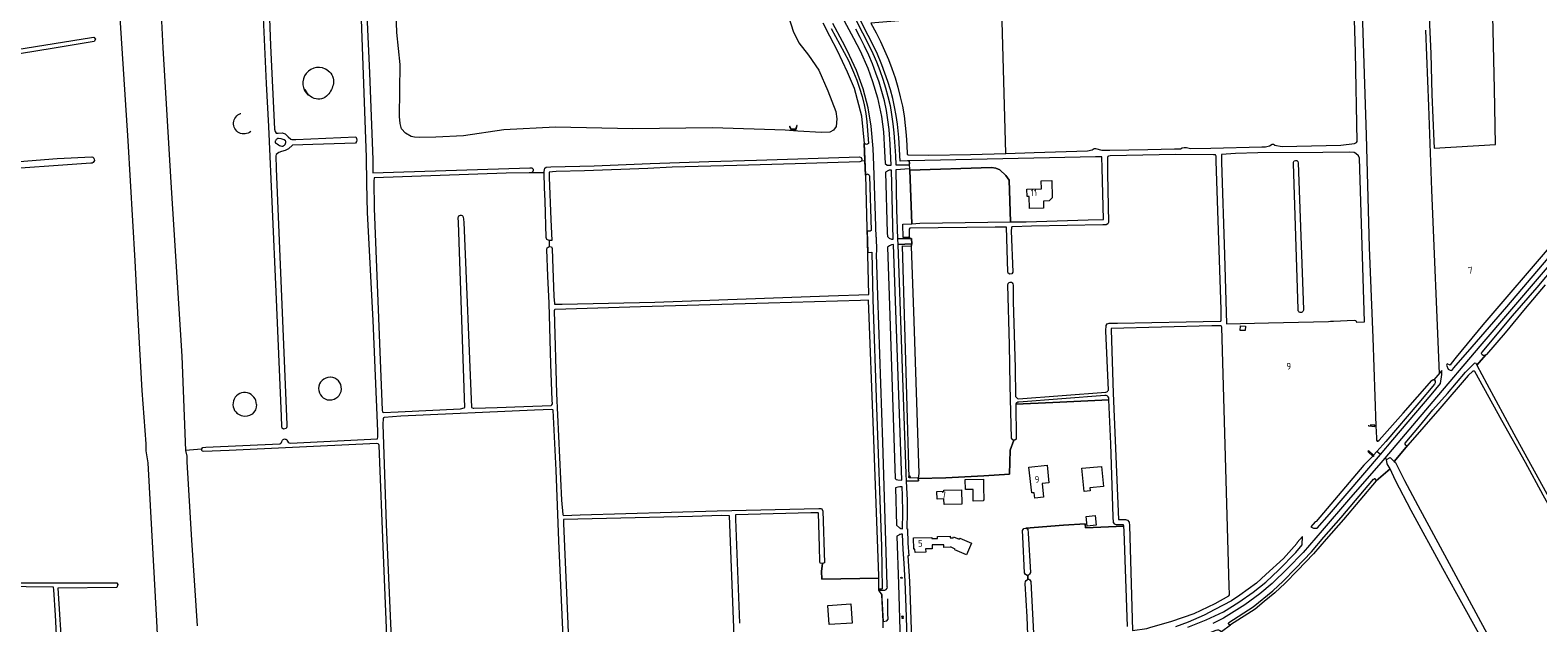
# Model space of a CAD drawing. Header units: metres. Extents: x 209813 to 223847, y 571801 to 587119.
# Tile 576 of 656: x 217179 to 218071, y 579156 to 579507. Entities that reach past the tile are written whole.
import ezdxf
from ezdxf.enums import TextEntityAlignment as Align

# ---------------------------------------------------------------- set-up
doc = ezdxf.new("R2010")
doc.units = ezdxf.units.M
for name, color, linetype, lineweight in [('B-RO-GR-GRAS-GV', 8, 'Continuous', 0), ('B-RO-KL-WATER_BRANDLEIDING_PUT-S', 8, 'Continuous', 0), ('B-RO-KL-WATER_PUT-S', 8, 'Continuous', 0), ('B-RO-KW-KUNSTWERK_STUW-GV', 8, 'Continuous', 0), ('B-RO-OG-BEBOUWING-T18', 8, 'Continuous', 0), ('B-RO-OG-TERREIN_ERF-GV', 8, 'Continuous', 0), ('B-RO-OG-WEG-GV', 8, 'Continuous', 0), ('B-RO-RI-TERREINKAST-S', 8, 'Continuous', 0), ('B-RO-VH-VERHARDING_GRASBETONSTEEN-GV', 8, 'Continuous', 0)]:
    doc.layers.add(name, color=color, linetype=linetype, lineweight=lineweight)
doc.styles.add('NLCS-ISO', font='txt')
doc.styles.add('NLCS-ISO-M200-T18', font='txt', dxfattribs={"height": 0.36})

# ---------------------------------------------------------------- blocks, each defined once
blk = doc.blocks.new('SRI-TERREINKAST-SO')
at = {"color": 0, "linetype": 'ByBlock', "lineweight": 18}
for points in [[(-2, 2), (2, 2), (2, 1.68), (-2, 1.68)], [(-2, 1.52), (2, 1.52), (2, -2), (-2, -2)]]:
    blk.add_lwpolyline(points, close=True, dxfattribs=at)
at = {"color": 0, "linetype": 'ByBlock', "lineweight": 18, "style": 'NLCS-ISO'}
blk.add_text('rio', height=1.5, dxfattribs=at).set_placement((0, 0), align=Align.MIDDLE_CENTER)
blk = doc.blocks.new('SKL-WATER_WATERLEIDINGPUT-SO')
at = {"color": 0, "linetype": 'ByBlock', "lineweight": 18}
blk.add_ellipse((0, 0), major_axis=(2.5, 0), ratio=0.54, dxfattribs=at)
at = {"color": 0, "linetype": 'ByBlock', "lineweight": 18, "style": 'NLCS-ISO'}
blk.add_text('wl', height=1.5, dxfattribs=at).set_placement((0, 0), align=Align.MIDDLE_CENTER)
blk = doc.blocks.new('SKL-WATER_BRANDKRAAN_BRANDPUT-SO')
at = {"color": 0, "linetype": 'ByBlock', "lineweight": 18}
blk.add_ellipse((0, 0), major_axis=(2.5, 0), ratio=0.54, dxfattribs=at)
at = {"color": 0, "linetype": 'ByBlock', "lineweight": 18, "style": 'NLCS-ISO'}
blk.add_text('bk', height=1.5, dxfattribs=at).set_placement((0.2, 0), align=Align.MIDDLE_CENTER)

msp = doc.modelspace()

# ---------------------------------------------------------------- linework, layer by layer
at = {"layer": 'B-RO-GR-GRAS-GV', "flags": 128}
for points in [[(218045.951, 579439.445), (218045.328, 579472.417), (218043.73, 579541.67), (218042.596, 579583.362), (218041.739, 579618.522), (218041.715, 579635.57), (218041.629, 579637.554), (218006.157, 579636.517), (218005.851, 579636.482), (218004.317, 579636.002), (218003.668, 579635.69), (218003.561, 579635.4), (218003.968, 579626.041), (218004.634, 579601.246), (218004.829, 579581.624), (218005.627, 579550.003), (218006.258, 579523.034), (218007.64, 579493.304), (218008.307, 579468.968), (218009.523, 579441.432), (218009.664, 579437.31)], [(217697.986, 579433.783), (217698.6, 579433.411), (217710.765, 579433.265), (217735.465, 579433.518), (217756.271, 579434.165), (217754.045, 579519.461), (217714.469, 579514.476), (217676.566, 579511.326), (217679.613, 579505.508), (217682.198, 579500.337), (217684.646, 579495.098), (217686.92, 579489.783), (217688.984, 579484.384), (217690.823, 579478.904), (217692.452, 579473.355), (217693.889, 579467.75), (217695.132, 579462.1), (217696.141, 579456.409), (217696.882, 579450.683), (217697.388, 579444.928), (217697.735, 579439.155)], [(217324.352, 579441.735), (217324.247, 579441.506), (217324.232, 579440.851), (217324.295, 579440.476), (217324.542, 579440.309), (217324.837, 579440.189), (217325.315, 579439.917), (217326.17, 579439.258), (217326.785, 579438.872), (217327.323, 579438.626), (217328.094, 579438.45), (217328.865, 579438.543), (217329.421, 579438.788), (217329.767, 579439.082), (217330.07, 579439.472), (217330.345, 579439.995), (217330.526, 579440.605), (217330.562, 579440.982), (217330.494, 579441.313), (217330.275, 579441.612), (217329.48, 579442.229), (217327.693, 579442.851), (217326.136, 579443.1), (217325.553, 579442.979), (217325.201, 579442.727), (217324.909, 579442.429)], [(217672.959, 579429.718), (217670.874, 579429.687), (217670.043, 579429.296), (217631.713, 579428.025), (217597.31, 579427.127), (217559.096, 579425.991), (217544.651, 579425.248), (217507.072, 579423.989), (217490.313, 579423.454), (217488.146, 579423.364), (217486.24, 579423.097), (217486.224, 579419.977), (217487.283, 579395.117), (217487.788, 579382.609), (217486.288, 579382.609), (217486.192, 579379.2), (217487.55, 579378.886), (217488.036, 579377.968), (217488.324, 579371.911), (217488.997, 579349.473), (217489.396, 579345.417), (217489.493, 579344.966), (217493.937, 579344.953), (217548.692, 579346.26), (217651.538, 579350.005), (217675.3, 579350.632), (217673.438, 579421.261), (217673.238, 579421.258)], [(217947.117, 579334.655), (217948.355, 579334.887), (217950.073, 579334.932), (217962.258, 579335.455), (217963.236, 579335.374), (217963.725, 579334.397), (217968.353, 579334.529), (217965.449, 579431.364), (217964.84, 579432.694), (217963.383, 579434.088), (217962.298, 579434.697), (217959.271, 579435.01), (217943.825, 579434.682), (217905.306, 579434.563), (217892.147, 579434.162), (217883.939, 579433.539), (217883.939, 579429.089), (217885.55, 579374.216), (217886.811, 579333.384), (217911.741, 579334.008)], [(217699.579, 579424.264), (217700.711, 579392.54), (217705.486, 579393.021), (217759.017, 579393.627), (217758.296, 579418.395), (217756.318, 579421.065), (217752.759, 579424.509), (217750.481, 579425.517), (217747.892, 579425.843)], [(217494.351, 579220.62), (217494.548, 579220.086), (217494.765, 579219.954), (217504.534, 579220.301), (217585.643, 579222.775), (217645.813, 579224.122), (217647.355, 579224.012), (217648.101, 579222.654), (217649.114, 579192.04), (217647.815, 579191.483), (217647.347, 579187.057), (217647.433, 579182.207), (217681.154, 579182.835), (217681.146, 579184.188), (217678.116, 579270.104), (217675.065, 579347.451), (217670.41, 579347.198), (217615.973, 579345.598), (217540.357, 579343.438), (217489.741, 579341.93), (217489.518, 579341.848), (217489.363, 579341.675), (217489.313, 579341.041), (217490.619, 579292.141), (217493.604, 579228.964)], [(217839.659, 579153.173), (217841.563, 579153.729), (217854.475, 579157.341), (217867.763, 579162.024), (217880.093, 579167.938), (217888.163, 579172.525), (217888.59, 579173.064), (217888.651, 579173.49), (217888.363, 579178.127), (217884.012, 579331.346), (217883.875, 579331.848), (217883.655, 579332.112), (217882.976, 579332.271), (217878.087, 579332.164), (217818.636, 579330.678), (217818.592, 579330.466), (217818.602, 579329.909), (217819.868, 579292.386), (217822.907, 579217.639), (217827.049, 579217.591), (217828.376, 579217.212), (217829.222, 579216.049), (217829.444, 579213.976), (217831.268, 579151.998)], [(218111.748, 579163.965), (218110.701, 579166.354), (218102.516, 579181.071), (218088.337, 579206.317), (218074.029, 579231.947), (218063.6, 579251.288), (218049.568, 579276.187), (218033.778, 579305.108), (218033.413, 579305.437), (218032.553, 579305.381), (218029.738, 579302.821), (218013.015, 579283.25), (217994.043, 579261.504), (217985.925, 579251.993), (217986.698, 579251.226), (217992.099, 579240.606), (218000, 579225.89), (218043.464, 579145.168), (218049.964, 579134.421), (218051.719, 579134.025), (218053.593, 579134.354), (218109.097, 579161.516), (218111.78, 579163.221)], [(217497.851, 579064.836), (217497.82, 579073.148), (217495.965, 579117.405), (217492.041, 579205.006), (217490.387, 579246.734), (217488.63, 579282.206), (217488.489, 579282.501), (217487.923, 579282.591), (217477.569, 579282.218), (217398.636, 579278.717), (217388.619, 579278.003), (217388.301, 579277.831), (217388.051, 579277.101), (217387.886, 579273.91), (217389.948, 579214.64), (217393.024, 579142.716), (217396.476, 579056.745), (217403.002, 579056.807), (217425.203, 579058.602), (217449.537, 579060.783), (217488.802, 579064.657)], [(217598.196, 579114.877), (217597.335, 579114.985), (217596.498, 579116.772), (217596.462, 579128.045), (217592.986, 579219.861), (217588.264, 579219.917), (217571.024, 579219.451), (217537.031, 579218.669), (217494.708, 579217.534), (217494.693, 579217.34), (217494.737, 579215.325), (217497.259, 579155.769), (217499.977, 579078.308), (217501.083, 579066.045), (217507.332, 579066.314), (217576.187, 579072.466), (217592.269, 579073.83), (217593.11, 579073.515), (217597.676, 579075.074), (217599.6, 579074.706)]]:
    msp.add_lwpolyline(points, close=True, dxfattribs=at)
for points in [[(217963.314, 579632.781), (217969.506, 579444.915), (217971.174, 579378.572), (217973.353, 579325.013), (217975.223, 579273.102), (217975.434, 579265.985), (217975.594, 579264.543), (217975.922, 579263.966), (217976.343, 579263.984), (217977.129, 579264.46), (217991.349, 579280.446), (218008.164, 579299.906), (218008.968, 579300.345), (218009.261, 579300.363), (218009.478, 579300.195), (218012.706, 579304.033), (218008.164, 579412.511), (218006.436, 579462.163), (218004.684, 579507.181)], [(217261.429, 579017.188), (217254.253, 579157.381), (217249.174, 579251.077), (217247.918, 579258.274), (217247.86, 579262.37), (217245.476, 579293.834), (217243.238, 579336.215), (217241.473, 579370.67), (217237.363, 579441.607), (217230.632, 579544.975), (217229.709, 579558.424), (217229.653, 579560.015), (217228.265, 579583.984), (217226.204, 579623.108), (217225.96, 579623.094), (217226.013, 579622.205), (217223.077, 579622.043)], [(217372.376, 579581.049), (217372.321, 579581.33), (217372.179, 579581.492), (217371.832, 579581.671), (217370.653, 579581.837), (217366.785, 579581.837), (217268.034, 579579.753), (217266.067, 579579.845), (217253.614, 579579.198), (217254.344, 579564.012), (217257.881, 579496.748), (217262.44, 579417.023), (217269.037, 579314.216), (217271.241, 579258.445)], [(217333.225, 579262.752), (217384.807, 579265.399), (217384.897, 579266.593), (217384.858, 579269.951), (217384.07, 579288.591), (217382.236, 579335.371), (217378.9, 579399.262), (217378.381, 579416.32), (217378.208, 579431.908), (217375.198, 579513.509), (217372.907, 579558.733), (217372.525, 579576.381), (217372.376, 579581.049)], [(217389.528, 579583.368), (217376.012, 579583.044), (217376.168, 579581.517), (217377.15, 579546.312), (217379.942, 579481.927), (217381.947, 579430.478), (217382.047, 579422.681), (217394.198, 579423.12), (217474.86, 579425.715), (217476.046, 579425.677), (217476.752, 579424.971), (217476.808, 579424.121), (217476.464, 579423.087), (217475.568, 579422.751)], [(217319.001, 579562.222), (217321.554, 579497.982), (217323.903, 579448.543), (217324.306, 579447.133), (217324.895, 579446.259), (217325.977, 579446.237), (217328.329, 579446.389), (217330.09, 579445.693), (217331.84, 579443.942), (217333.581, 579442.54), (217333.985, 579442.404), (217336.537, 579442.457), (217371.85, 579444.013), (217372.309, 579443.106), (217372.541, 579441.981), (217372.309, 579441.32), (217371.716, 579440.259), (217346.548, 579439.448), (217334.613, 579439.175), (217334.402, 579439.088), (217332.052, 579436.875), (217330.218, 579435.856), (217328.018, 579435.43), (217326.317, 579434.67), (217324.863, 579433.518), (217324.659, 579432.803), (217324.881, 579425.273), (217331.077, 579273.656), (217331.035, 579272.44), (217330.736, 579271.354), (217329.243, 579271.006), (217328.381, 579271.683), (217328.138, 579272.581), (217327.953, 579278.724), (217324.819, 579352.293), (217320.452, 579450.057), (217319.06, 579475.536), (217314.693, 579571.308)], [(217627.94, 579514.525), (217630.55, 579506.508), (217633.978, 579499.592), (217639.695, 579492.305), (217645.733, 579483.43), (217651.152, 579471.201), (217655.768, 579458.948), (217656.352, 579454.663), (217655.944, 579450.173), (217654.373, 579448.05), (217652.183, 579446.798), (217647.399, 579446.667), (217633.302, 579447.278), (217625.837, 579447.885), (217582.911, 579449.331), (217535.833, 579448.8), (217489.953, 579449.659), (217459.382, 579448.145), (217435.636, 579444.621), (217419.329, 579443.732), (217409.328, 579443.697), (217406.687, 579443.878), (217404.59, 579444.241), (217401.299, 579446.255), (217398.955, 579448.761), (217398.162, 579451.975), (217397.802, 579456.052), (217398.095, 579486.891), (217396.214, 579505.823), (217394.245, 579563.593)], [(217756.271, 579434.165), (217773.045, 579434.687), (217804.656, 579435.756), (217807.307, 579436.36), (217808.533, 579437.112), (217809.412, 579437.112), (217813.147, 579436.124), (217817.851, 579436.088), (217840.205, 579436.6), (217856.096, 579436.819), (217859.534, 579436.98), (217860.593, 579437.443), (217861.849, 579437.708), (217863.238, 579437.708), (217865.492, 579437.075), (217877.649, 579437.294), (217907.713, 579438.032), (217909.81, 579438.193), (217912.257, 579438.742), (217913.739, 579439.694), (217914.585, 579439.694), (217915.265, 579439.241), (217915.277, 579439.05), (217919.722, 579438.291), (217954.4, 579439.127), (217962.593, 579439.997), (217963.62, 579440.633), (217964.176, 579441.329), (217963.033, 579494.069), (217961.47, 579544.943)], [(217672.959, 579429.718), (217672.617, 579440.061), (217672.817, 579440.074), (217671.166, 579456.196), (217666.836, 579472.637), (217662.614, 579482.335), (217656.701, 579494.968), (217652.204, 579503.645), (217648.212, 579511.213)], [(216992.039, 579466.668), (216996.09, 579467.225), (217026.407, 579471.851), (217110.081, 579485.593), (217149.193, 579492.042), (217215.571, 579502.885), (217217.048, 579502.963), (217217.892, 579501.891), (217217.128, 579500.509), (217193.514, 579496.414), (217173.061, 579493.147), (217086.76, 579478.314), (217058.509, 579474.163), (217011.188, 579466.106), (216992.48, 579463.17)], [(217343.378, 579469.739), (217341.956, 579472.112)], [(217303.796, 579457.776), (217303.826, 579457.786)], [(217309.795, 579447.151), (217309.771, 579447.131)], [(217215.287, 579428.404), (217154.186, 579424.118), (217129.644, 579422.147)], [(217129.823, 579425.882), (217133.388, 579426.284), (217195.386, 579431.182), (217215.823, 579432.224)], [(217483.321, 579422.793), (217483.306, 579423.573), (217483.633, 579425.54), (217484.527, 579426.061), (217487.157, 579426.252), (217512.812, 579426.943), (217546.029, 579428.259), (217580.696, 579429.461), (217608.934, 579430.14), (217669.784, 579432.244), (217670.689, 579431.761), (217671.113, 579430.842), (217670.874, 579429.687)], [(217817.001, 579294.119), (217815.397, 579329.169), (217815.569, 579332.327), (217816.31, 579333.405), (217817.414, 579333.712), (217822.32, 579333.712), (217862.921, 579334.462), (217883.093, 579334.862), (217883.514, 579335.03), (217883.673, 579335.364), (217883.596, 579341.882), (217880.651, 579429.587), (217880.651, 579432.572), (217880.511, 579433.034), (217880.227, 579433.289), (217879.043, 579433.318), (217856.758, 579433.514), (217817.985, 579432.747), (217816.976, 579432.658), (217816.59, 579432.449), (217816.352, 579431.733), (217816.352, 579422.388), (217816.968, 579393.34), (217816.688, 579392.458), (217815.614, 579391.92), (217813.67, 579392.037), (217771.497, 579391.123), (217760.189, 579390.75), (217759.97, 579390.69), (217759.636, 579390.188), (217759.478, 579388.327), (217760.462, 579363.865), (217759.825, 579362.961), (217758.649, 579362.694), (217757.727, 579363.261), (217757.513, 579364.16), (217757.238, 579370.693), (217756.795, 579390.5), (217755.582, 579390.663), (217750.098, 579390.58), (217699.638, 579390.035), (217699.477, 579389.957), (217699.212, 579389.381), (217699.075, 579386.158), (217699.132, 579384.948), (217698.624, 579384.494)], [(217929.179, 579341.954), (217926.406, 579428.289)], [(217929.17, 579428.634), (217932.367, 579341.929)], [(217486.288, 579382.609), (217484.808, 579383.313), (217484.391, 579384.48), (217483.916, 579406.08), (217483.493, 579413.869), (217483.321, 579422.793), (217474.351, 579422.705), (217460.764, 579422.467), (217382.713, 579419.843), (217382.567, 579417.848), (217382.74, 579401.642), (217386.385, 579311.806), (217387.422, 579282.317), (217387.701, 579281.355), (217388.083, 579280.807), (217396.963, 579281.224), (217433.796, 579283.168), (217436.054, 579283.691), (217436.426, 579283.826), (217432.617, 579393.337), (217432.503, 579396.211)], [(217435.378, 579396.63), (217435.742, 579393.51), (217440.245, 579283.895), (217441.403, 579283.501), (217441.637, 579283.481), (217455.513, 579283.868), (217471.367, 579284.51), (217487.44, 579285.11), (217487.727, 579285.158), (217487.924, 579285.375), (217488.142, 579286.007), (217488.079, 579288.3), (217487.33, 579309.474), (217486.305, 579345.66), (217485.502, 579361.626), (217484.902, 579377.383), (217485.056, 579378.425), (217486.192, 579379.2)], [(217698.624, 579384.494), (217699.46, 579384.506), (217699.484, 579383.82), (217700.572, 579383.859), (217700.657, 579380.656), (217700.38, 579379.386), (217701.999, 579334.93), (217704.84, 579244.8), (217704.567, 579242.115), (217704.571, 579241.879), (217720.807, 579242.317), (217743.361, 579243.416), (217758.439, 579244.515), (217758.895, 579258.667), (217760.992, 579264.568), (217760.613, 579264.568), (217760.078, 579265.147), (217759.699, 579265.798), (217758.971, 579296.848), (217758.541, 579321.047), (217757.564, 579356.188), (217757.669, 579357.207), (217758.325, 579357.771), (217758.897, 579358.056), (217759.614, 579357.958), (217760.163, 579357.586), (217760.563, 579356.986), (217760.646, 579356.247), (217760.71, 579346.663), (217761.763, 579307.363), (217762.066, 579290.41)], [(218075.23, 579356.355), (218063.386, 579342.345), (218051.671, 579328.061), (218040.577, 579315.239), (218040.266, 579314.965), (218034.93, 579308.945), (218040.755, 579297.953), (218056.689, 579268.373), (218077.543, 579230.553)], [(217762.147, 579285.884), (217784.199, 579286.814), (217817.264, 579288.367), (217817.205, 579289.661)], [(217763.725, 579289.077), (217815.527, 579292.936)], [(217814.891, 579291.014), (217763.929, 579286.997)], [(217304.347, 579278.865), (217301.602, 579280.364)], [(217390.756, 579134.172), (217388.209, 579196.649), (217385.645, 579261.395), (217385.457, 579262.056), (217385.144, 579262.425), (217384.37, 579262.603), (217376.164, 579262.251), (217297.108, 579258.513), (217281.852, 579257.743), (217281.026, 579258.018), (217280.641, 579259.112), (217271.241, 579258.445), (217271.896, 579255.112), (217271.915, 579251.713), (217274.743, 579205.35), (217278.089, 579154.72)], [(217280.641, 579259.112), (217281.377, 579260.217), (217283.221, 579260.34), (217327.076, 579262.455)], [(218046.597, 579129.92), (218046.86, 579130.387), (218045.529, 579132.441), (218038.021, 579146.556), (218023.027, 579173.677), (218014.686, 579188.655), (217995.996, 579222.842), (217986.831, 579240.676), (217983.517, 579247.505), (217975.241, 579240.45)], [(217975.241, 579240.45), (217955.92, 579217.589), (217945.766, 579205.972), (217938.354, 579197.294), (217928.879, 579187.326), (217921.58, 579179.94), (217915.334, 579174.148), (217909.029, 579169.147), (217903.706, 579164.596), (217889.167, 579155.207)], [(217828.238, 579154.203), (217826.231, 579210.602), (217826.03, 579213.561), (217803.532, 579212.704), (217803.166, 579215.001), (217790.346, 579214.304), (217768.099, 579212.385), (217769.378, 579211.788), (217769.618, 579209.524), (217770.82, 579186.207), (217770.401, 579185.228), (217769.7, 579184.691), (217769.264, 579184.615), (217769.392, 579182.213), (217769.856, 579182.279), (217770.587, 579181.922), (217771.091, 579180.963), (217772.671, 579150.314)], [(217150.603, 579180.135), (217230.517, 579180.026), (217231.134, 579179.038), (217230.517, 579177.433), (217195.697, 579176.939), (217198.29, 579136.687), (217201.995, 579061.863), (217202.697, 579049.347)], [(217200.346, 579049.172), (217199.865, 579052.807), (217194.228, 579161.031), (217193.392, 579175.901), (217193.097, 579177.587), (217160.633, 579177.984), (217150.712, 579177.736)]]:
    msp.add_lwpolyline(points, dxfattribs=at)
at = {"layer": 'B-RO-GR-GRAS-GV'}
for points in [[(217355.52, 579483.157, -0.2798356), (217358.627, 579475.607)], [(217358.627, 579475.607, -0.1417879), (217355.37, 579468.801)], [(217347.335, 579466.752, -0.1591461), (217343.378, 579469.739)], [(217355.37, 579468.801, -0.325749), (217347.335, 579466.752)], [(217309.771, 579447.131, -1.2033248), (217303.796, 579457.776)], [(217215.823, 579432.224, -0.9103272), (217215.287, 579428.404)], [(217926.406, 579428.289, -1.1459236), (217929.17, 579428.634)], [(217432.503, 579396.211, -0.8965188), (217435.378, 579396.63)], [(217932.367, 579341.929, -1.1810032), (217929.179, 579341.954)], [(217313.162, 579285.676, -0.5220928), (217304.347, 579278.865)], [(217762.066, 579290.41, 0.2325544), (217763.725, 579289.077)], [(217763.929, 579286.997, 0.2895918), (217762.147, 579285.884)], [(217817.205, 579289.661, 0.3078484), (217814.891, 579291.014)], [(217815.527, 579292.936, 0.2043467), (217817.001, 579294.119)], [(217327.076, 579262.455, 0.2291835), (217328.403, 579264.213)], [(217328.403, 579264.213, -0.6351039), (217331.196, 579264.491)], [(217331.196, 579264.491, 0.2466624), (217333.225, 579262.752)]]:
    msp.add_lwpolyline(points, format="xyb", dxfattribs=at)
for centre, radius, start, end in [((217349.877, 579475.7), 9.351, 52.884969, 229.183118), ((217356.632, 579295.048), 6.749, 89.359252, 86.90708), ((217306.199, 579285.734), 6.964, 359.523722, 230.146529)]:
    msp.add_arc(centre, radius, start, end, dxfattribs=at)
at = {"layer": 'B-RO-KW-KUNSTWERK_STUW-GV', "flags": 128}
for points in [[(217632.321, 579448.584), (217632.965, 579450.661), (217632.692, 579450.746), (217632.035, 579448.629), (217629.371, 579448.547), (217628.63, 579450.278), (217628.367, 579450.165), (217629.185, 579448.255), (217632.248, 579448.349)], [(217973.775, 579255.681), (217971.005, 579258.298), (217970.485, 579257.748), (217973.478, 579254.92), (217973.998, 579255.471)]]:
    msp.add_lwpolyline(points, close=True, dxfattribs=at)
for points in [[(217970.863, 579273.357), (217970.863, 579273.016), (217974.55, 579272.714)], [(217974.55, 579272.714), (217974.55, 579273.49), (217971.776, 579273.357)], [(217971.776, 579273.016), (217971.776, 579272.714)]]:
    msp.add_lwpolyline(points, dxfattribs=at)
at = {"layer": 'B-RO-OG-TERREIN_ERF-GV', "flags": 128}
for points in [[(217699.216, 579429.765), (217699.293, 579428.317), (217699.247, 579427.532), (217699.351, 579425.061), (217699.579, 579424.264), (217747.892, 579425.843), (217750.481, 579425.517), (217752.759, 579424.509), (217756.318, 579421.065), (217758.296, 579418.395), (217759.017, 579393.627), (217768.418, 579393.733), (217805.088, 579394.916), (217814.021, 579395.18), (217813.253, 579425.767), (217813.112, 579431.91), (217813.047, 579432.098), (217812.672, 579432.242), (217809.274, 579432.138), (217782.232, 579431.537)], [(217770.329, 579401.633), (217770.091, 579408.645), (217769.003, 579408.646), (217768.828, 579413.041), (217777.366, 579413.33), (217777.2, 579418.017), (217783.457, 579418.239), (217783.824, 579407.89), (217782.015, 579406.07), (217778.551, 579405.968), (217778.676, 579401.888)], [(217897.987, 579332.065), (217897.94, 579329.381), (217894.964, 579329.433), (217895.011, 579332.117)], [(217743.141, 579236.719), (217743.321, 579229.234), (217743.034, 579229.227), (217743.049, 579228.569), (217737.094, 579228.425), (217736.925, 579235.41), (217732.516, 579235.304), (217732.374, 579241.2), (217743.027, 579241.457)], [(217778.609, 579230.853), (217773.441, 579230.306), (217773.108, 579233.45), (217771.634, 579233.294), (217770.022, 579248.524), (217780.742, 579249.658), (217781.843, 579239.257), (217777.765, 579238.826)], [(217805.966, 579236.252), (217806.132, 579234.585), (217802.574, 579234.231), (217801.214, 579247.882), (217812.929, 579249.049), (217814.123, 579237.064)], [(217719.723, 579229.796), (217715.712, 579229.679), (217715.588, 579234.188), (217719.592, 579234.32), (217719.564, 579234.943), (217730.067, 579235.245), (217730.322, 579226.75), (217719.821, 579226.435)], [(217809.087, 579219.9), (217809.752, 579214.205), (217804.515, 579213.594), (217803.85, 579219.289)], [(217733.001, 579196.675), (217726.144, 579199.693), (217726.321, 579200.095), (217723.514, 579201.331), (217723.518, 579201.129), (217719.599, 579201.051), (217719.567, 579202.661), (217712.728, 579202.525), (217712.773, 579200.265), (217708.904, 579200.189), (217708.943, 579198.219), (217702.614, 579198.093), (217702.574, 579200.093), (217701.855, 579200.078), (217701.721, 579206.797), (217712.539, 579207.012), (217712.552, 579206.362), (217715.874, 579206.364), (217715.851, 579207.544), (217723.344, 579207.646), (217723.356, 579206.776), (217725.254, 579206.802), (217725.473, 579207.315), (217728.783, 579205.887), (217729.107, 579206.638), (217735.986, 579203.671)], [(217664.65, 579167.657), (217665.383, 579156.244), (217651.814, 579155.373), (217651.081, 579166.786)]]:
    msp.add_lwpolyline(points, close=True, dxfattribs=at)
for points in [[(217769.359, 579149.386), (217768.849, 579160.073), (217767.791, 579179.803), (217767.989, 579180.883), (217768.378, 579181.565), (217769.06, 579182.166), (217769.392, 579182.213), (217769.264, 579184.615), (217768.853, 579184.544), (217768.054, 579184.984), (217767.461, 579185.967), (217766.318, 579207.289), (217766.184, 579211.069), (217766.942, 579212.207), (217768.099, 579212.385), (217790.346, 579214.304), (217803.166, 579215.001), (217803.532, 579212.704), (217826.03, 579213.561), (217825.989, 579214.166), (217825.867, 579214.399), (217825.653, 579214.536), (217821.636, 579214.536), (217820.806, 579214.744), (217820.002, 579215.74), (217819.738, 579219.223), (217818.454, 579262.348), (217817.264, 579288.367), (217784.199, 579286.814), (217762.147, 579285.884), (217762.499, 579265.791), (217762.349, 579265.191), (217761.726, 579264.568), (217760.992, 579264.568), (217758.895, 579258.667), (217758.439, 579244.515), (217743.361, 579243.416), (217720.807, 579242.317), (217704.571, 579241.879), (217704.595, 579240.469), (217697.446, 579240.348), (217697.897, 579229.056), (217698.069, 579221.864), (217697.829, 579212.152), (217698.212, 579212.118), (217698.405, 579203.511), (217698.929, 579196.082), (217698.43, 579196.049), (217699.442, 579180.814), (217699.844, 579169.991), (217700.615, 579146.615)], [(217683.782, 579153.446), (217683.729, 579157.255), (217682.941, 579173.126), (217681.227, 579175.864), (217681.154, 579182.835), (217647.433, 579182.207), (217647.347, 579187.057), (217647.815, 579191.483), (217646.575, 579191.731), (217646.388, 579192.79), (217646.169, 579201.449), (217645.509, 579221.296), (217645.414, 579221.504), (217644.646, 579221.607), (217641.074, 579221.549), (217596.43, 579220.405), (217596.462, 579217.783), (217598.879, 579156.311)]]:
    msp.add_lwpolyline(points, dxfattribs=at)
at = {"layer": 'B-RO-OG-WEG-GV', "flags": 128}
for points in [[(217686.339, 579177.795), (217686.083, 579177.824), (217686.114, 579178.712), (217683.512, 579263.344), (217680.56, 579350.152), (217679.874, 579374.572), (217679.981, 579376.537), (217679.756, 579384.709), (217679.566, 579384.74), (217679.168, 579397.025), (217678.212, 579427.227), (217677.782, 579437.192), (217676.685, 579450.418), (217674.85, 579461.253), (217671.938, 579472.437), (217668.049, 579483.175), (217662.524, 579495.006), (217659.686, 579500.36), (217653.943, 579511.057)], [(217660.767, 579512.667), (217666.278, 579502.387), (217670.119, 579494.955), (217674.741, 579484.573), (217677.557, 579476.831), (217680.465, 579467.049), (217682.751, 579455.948), (217683.911, 579446.931), (217684.616, 579435.474), (217684.998, 579428.182), (217686.129, 579427.292), (217687.088, 579427.19), (217687.574, 579427.194), (217688.571, 579427.333), (217688.019, 579439.711), (217687.288, 579448.299), (217686.633, 579453.997), (217685.726, 579459.655), (217684.515, 579465.26), (217683.046, 579470.812), (217681.378, 579476.313), (217679.544, 579481.757), (217677.523, 579487.128), (217675.289, 579492.408), (217672.839, 579497.592), (217670.238, 579502.707), (217667.562, 579507.789)], [(217665.566, 579517.146), (217671.63, 579505.533), (217675.299, 579498.264), (217677.622, 579493.362), (217679.774, 579488.38), (217681.75, 579483.324), (217683.56, 579478.203), (217685.198, 579473.024), (217686.633, 579467.789), (217687.828, 579462.496), (217688.776, 579457.152), (217689.512, 579451.771), (217690.076, 579446.37), (217690.509, 579440.96), (217690.993, 579432.835), (217691.261, 579427.414), (217699.247, 579427.532), (217699.293, 579428.317), (217699.216, 579429.765), (217698.166, 579429.732), (217693.784, 579429.594), (217693.14, 579443.657), (217692.201, 579451.419), (217691.466, 579456.575), (217690.567, 579461.704), (217689.452, 579466.794), (217688.12, 579471.833), (217686.582, 579476.813), (217684.858, 579481.727), (217682.994, 579486.591), (217680.06, 579493.836), (217669.83, 579513.973)], [(217653.115, 579508.208), (217663.206, 579489.252), (217666.25, 579482.241), (217668.158, 579477.522), (217669.884, 579472.734), (217671.365, 579467.857), (217672.58, 579462.905), (217673.517, 579457.897), (217674.175, 579452.851), (217674.615, 579447.78), (217675.056, 579440.148)], [(217672.817, 579440.074), (217672.617, 579440.061), (217673.238, 579421.258), (217673.438, 579421.261)], [(217675.663, 579420.882), (217676.742, 579388.66), (217676.016, 579388.104), (217674.529, 579388.226), (217674.303, 579388.469), (217674.643, 579375.546), (217677.032, 579375.755), (217677.671, 579347.791), (217679.865, 579283.778), (217682.771, 579201.905), (217683.11, 579176.529)], [(218108.094, 579403.656), (218036.673, 579320.098), (218008.851, 579287.452), (217980.362, 579253.876)], [(217981.353, 579253.057), (217983.532, 579254.368), (217985.925, 579251.993), (217994.043, 579261.504), (217993.33, 579261.211), (217992.781, 579261.631), (217992.506, 579262.215), (217992.507, 579262.692), (218000.914, 579272.842), (218008.938, 579282.536), (218017.473, 579292.175), (218028.129, 579304.831), (218033.409, 579310.074), (218033.813, 579310.3), (218034.289, 579310.154), (218034.93, 579308.945), (218040.266, 579314.965), (218039.736, 579314.727), (218039.041, 579314.617), (218038.547, 579314.709), (218038.072, 579314.946), (218037.761, 579315.421), (218037.688, 579315.824), (218037.724, 579316.281), (218037.998, 579316.683), (218055.964, 579338.009), (218070.604, 579354.945), (218081.826, 579368.187)], [(217977.822, 579255.975), (217985.271, 579264.701), (218007.809, 579291.455), (218013.401, 579298.039), (218014.25, 579303.384), (218014.074, 579305.66), (218009.478, 579300.195), (218009.754, 579299.98), (218010.212, 579299.358), (218010.212, 579298.554), (218009.755, 579297.676), (218000.525, 579286.665), (217981.06, 579263.693), (217975.665, 579257.759)], [(217981.353, 579253.057), (217980.362, 579253.876), (217978.074, 579251.18), (217959.039, 579229.168), (217943.428, 579211.082), (217932.095, 579198.05), (217922.894, 579188.537), (217913.783, 579179.823), (217906.452, 579173.595), (217897.646, 579167.03), (217885.115, 579159.286), (217878.748, 579156.03)], [(217975.241, 579240.45), (217983.517, 579247.505), (217983.041, 579248.485), (217981.887, 579250.472), (217981.353, 579253.057)], [(217840.013, 579139.264), (217850.773, 579141.594), (217857.459, 579143.478), (217867.686, 579147.058), (217880.791, 579152.151), (217881.44, 579152.234), (217882.09, 579152.224), (217882.894, 579151.994), (217883.867, 579151.239), (217889.167, 579155.207), (217888.58, 579155.311), (217888.096, 579156.037), (217888.234, 579156.694), (217902.654, 579166.007), (217914.19, 579175.482), (217920.358, 579181.201), (217927.618, 579188.549), (217937.05, 579198.47), (217944.437, 579207.12), (217954.588, 579218.733), (217973.825, 579241.494)], [(217863.962, 579153.926), (217874.88, 579158.173), (217884.953, 579163.029), (217894.095, 579168.739), (217902.611, 579174.547), (217910.002, 579180.529), (217917.838, 579187.722), (217927.747, 579198.086), (217931.65, 579202.508), (217931.745, 579207.607), (217928.632, 579204.076), (217928.41, 579203.297), (217920.454, 579194.558), (217910.174, 579185.014), (217904.614, 579180.004), (217894.757, 579172.756), (217889.714, 579169.565), (217879.935, 579164.435), (217873.696, 579160.946), (217864.233, 579156.82), (217856.566, 579154.091)], [(217681.189, 579176.735), (217681.227, 579175.864), (217683.858, 579175.78)], [(217683.14, 579173.126), (217682.941, 579173.126), (217683.053, 579170.858)], [(217683.053, 579170.858), (217683.729, 579157.255), (217685.98, 579157.706), (217686.784, 579158.643), (217686.642, 579161.997), (217686.464, 579170.634)]]:
    msp.add_lwpolyline(points, dxfattribs=at)
at = {"layer": 'B-RO-OG-WEG-GV'}
for points in [[(217675.056, 579440.148, -0.6100916), (217672.817, 579440.074)], [(217683.11, 579176.529, -0.2999119), (217681.189, 579176.735)], [(217683.858, 579175.78, 0.4137288), (217686.339, 579177.795)]]:
    msp.add_lwpolyline(points, format="xyb", dxfattribs=at)
at = {"layer": 'B-RO-OG-WEG-GV', "flags": 128}
for points in [[(217685.107, 579423.157), (217686.181, 579387.285), (217686.29, 579385.064), (217687.274, 579384.04), (217688.664, 579383.555), (217689.749, 579383.407), (217688.66, 579424.329), (217687.264, 579424.268), (217686.917, 579424.185)], [(217700.711, 579392.54), (217699.579, 579424.264), (217699.351, 579425.061), (217691.311, 579424.484), (217691.767, 579401.071), (217692.354, 579383.568), (217699.484, 579383.82), (217699.46, 579384.506), (217695.604, 579384.449), (217695.461, 579392.415)], [(218092.423, 579397.683), (218092.727, 579397.347), (218092.894, 579396.787), (218080.05, 579381.308), (218038.436, 579332.742), (218022.67, 579313.656), (218019.63, 579309.874), (218019.099, 579308.932), (218017.414, 579309.632), (218016.879, 579308.995), (218017.956, 579306.642), (218019.15, 579305.959), (218019.997, 579305.806), (218021.233, 579307.261), (218032.145, 579319.704), (218052.626, 579343.488), (218077.015, 579372.236), (218092.206, 579390.517), (218093.246, 579392.633), (218094.3, 579395.833), (218094.384, 579398.469), (218094.308, 579400.025)], [(217686.436, 579378.769), (217687.296, 579350.117), (217690.872, 579241.875), (217691.452, 579241.335), (217692.42, 579241.142), (217694.855, 579240.872), (217693.824, 579268.993), (217689.945, 579380.398), (217688.761, 579380.045), (217687.555, 579379.509)], [(217692.45, 579380.347), (217694.594, 579318.372), (217697.263, 579244.703), (217697.446, 579240.348), (217704.595, 579240.469), (217704.567, 579242.115), (217699.209, 579242.299), (217697.794, 579291.111), (217695.195, 579379.439), (217700.38, 579379.386), (217700.657, 579380.656)], [(217939.236, 579216.187), (217936.623, 579213.194), (217938.23, 579212.398), (217940.439, 579212.467), (217947.778, 579220.783), (217977.822, 579255.975), (217975.665, 579257.759), (217973.775, 579255.681), (217973.998, 579255.471), (217973.478, 579254.92), (217973.266, 579255.121), (217968.099, 579249.647), (217939.855, 579216.374)], [(217692.476, 579236.687), (217691.101, 579236.283), (217691.603, 579214.32), (217693.435, 579212.741), (217693.722, 579212.594), (217694.327, 579212.34), (217695.277, 579212.018), (217695.481, 579221.515), (217695.187, 579231.818), (217694.997, 579236.994), (217693.591, 579236.996)], [(217693.83, 579144.952), (217694.229, 579144.26), (217695.127, 579143.34), (217695.946, 579142.677), (217696.624, 579142.241), (217698.127, 579141.525), (217697.406, 579165.63), (217696.845, 579180.953), (217696.133, 579191.67), (217695.54, 579199.813), (217695.182, 579208.927), (217694.493, 579208.847), (217693.83, 579208.72), (217693.523, 579208.625), (217692.985, 579208.4), (217691.918, 579207.803), (217692.842, 579179.26), (217693.856, 579145.338)]]:
    msp.add_lwpolyline(points, close=True, dxfattribs=at)
at = {"layer": 'B-RO-OG-WEG-GV'}
for centre, radius, start, end in [((217674.481, 579420.64), 1.206, 11.557321, 171.887339), ((217974.391, 579240.786), 0.914, 338.440055, 155.662016)]:
    msp.add_arc(centre, radius, start, end, dxfattribs=at)
at = {"layer": 'B-RO-VH-VERHARDING_GRASBETONSTEEN-GV', "flags": 128}
msp.add_lwpolyline([(217692.45, 579380.347), (217700.657, 579380.656), (217700.572, 579383.859), (217692.354, 579383.568)], close=True, dxfattribs=at)

# ---------------------------------------------------------------- block references
at = {"layer": 'B-RO-KL-WATER_BRANDLEIDING_PUT-S', "xscale": 0.2, "yscale": 0.2, "zscale": 0.2}
msp.add_blockref('SKL-WATER_BRANDKRAAN_BRANDPUT-SO', (217695.334, 579159.29), dxfattribs=at)
at = {"layer": 'B-RO-KL-WATER_PUT-S', "xscale": 0.2, "yscale": 0.2, "zscale": 0.2}
for p in [(217694.657, 579183.123), (217695.224, 579160.278)]:
    msp.add_blockref('SKL-WATER_WATERLEIDINGPUT-SO', p, dxfattribs=at)
at = {"layer": 'B-RO-RI-TERREINKAST-S', "xscale": 0.2, "yscale": 0.2, "zscale": 0.2}
msp.add_blockref('SRI-TERREINKAST-SO', (217699.358, 579242.805), dxfattribs=at)
msp.add_blockref('SRI-TERREINKAST-SO', (217699.358, 579242.805), dxfattribs=at)

# ---------------------------------------------------------------- texts
at = {"layer": 'B-RO-OG-BEBOUWING-T18', "style": 'NLCS-ISO-M200-T18'}
for s, rotation, p in [('11', 2.3, (217772.912, 579411.003)), ('7', 4.5, (218031.075, 579365.068)), ('9', 1.9, (217923.673, 579308.302)), ('9', 6.1, (217774.802, 579241.298)), ('7', 1.6, (217719.648, 579232.043)), ('5', 1.1, (217705.787, 579203.517))]:
    msp.add_text(s, height=4, rotation=rotation, dxfattribs=at).set_placement(p, align=Align.MIDDLE)

doc.saveas('drawing.dxf')
